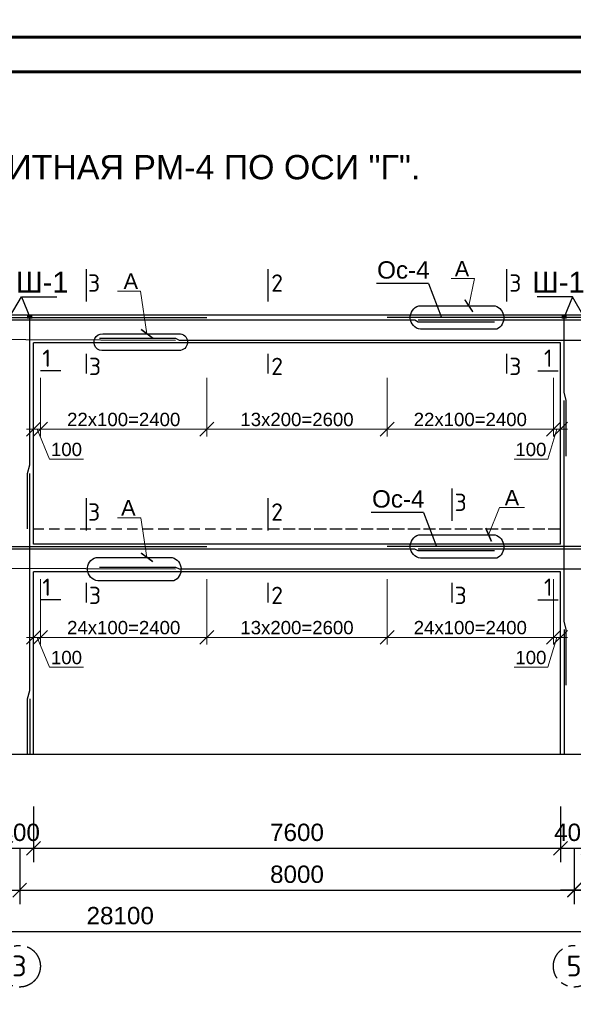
# Model space of a CAD drawing. Header units: millimetres. Extents: x 2063114 to 14983986, y -126020516 to 213791.
# Tile 534 of 656: x 2340257 to 2348243, y -439632 to -425441. Entities that reach past the tile are written whole.
import ezdxf

# ---------------------------------------------------------------- set-up
doc = ezdxf.new("R2010")
doc.units = ezdxf.units.MM
for name, pattern in [('ACAD_ISO10W100', [18, 12, -3, 0, -3]), ('осевая', [50.8, 31.75, -6.35, 6.35, -6.35]), ('штриховая', [0.75, 0.5, -0.25])]:
    doc.linetypes.add(name, pattern=pattern)
doc.layers.get('Defpoints').update_dxf_attribs({"color": 6, "lineweight": 35})
doc.layers.add('.', color=7, linetype='Continuous', lineweight=15)
doc.layers.add('РАЗМЕР АР', color=150, linetype='Continuous', lineweight=20)
doc.layers.add('_print', color=6, linetype='Continuous', lineweight=60, plot=False)
doc.layers.add('пунктир', color=1, linetype='ACAD_ISO10W100')
doc.styles.add('ISOCPEUR', font='isocpeui.ttf', dxfattribs={"height": 300})
doc.styles.add('seviyorum', font='times.ttf')
doc.styles.get("Standard").update_dxf_attribs({"font": 'arial.ttf'})
doc.styles.add('СПДС', font='isocpeur.ttf')
doc.dimstyles.new('1-100', dxfattribs={"dimtxt": 300, "dimasz": 250, "dimexe": 130, "dimexo": 130, "dimgap": 50, "dimtad": 1, "dimdec": 0, "dimtxsty": 'seviyorum', "dimblk": 'OBLIQUE', "dimcen": 250, "dimdle": 125, "dimclrd": 256, "dimclre": 256, "dimclrt": 256, "dimadec": 0, "dimazin": 0, "dimtfac": 1, "dimtdec": 0, "dimtmove": 1, "dimatfit": 3, "dimldrblk": 'OBLIQUE', "dimfxl": 200, "dimlwd": -1, "dimlwe": -1, "dimarcsym": 0})
doc.dimstyles.new('1-50 gbgggn', dxfattribs={"dimscale": 0, "dimtxt": 250, "dimasz": 150, "dimexe": 25, "dimexo": 200, "dimgap": 100, "dimtad": 1, "dimdec": 0, "dimlfac": 0.5, "dimtxsty": 'ISOCPEUR', "dimblk": 'ARCHTICK', "dimcen": 100, "dimdle": 100, "dimclrd": 167, "dimclre": 167, "dimadec": 0, "dimazin": 0, "dimtfac": 1, "dimtdec": 0, "dimtmove": 1, "dimatfit": 3, "dimfxl": 1.25, "dimlwd": 5, "dimlwe": 5, "dimarcsym": 0})
doc.dimstyles.new('STANDARD$0', dxfattribs={"dimtxt": 250, "dimasz": 200, "dimexe": 200, "dimexo": 300, "dimgap": 100, "dimtad": 1, "dimdec": 0, "dimzin": 1, "dimdsep": 46, "dimtxsty": 'Standard', "dimblk1": 'OBLIQUE', "dimblk2": 'OBLIQUE', "dimsah": 1, "dimcen": 2.5, "dimdle": 200, "dimadec": 0, "dimazin": 0, "dimtfac": 1, "dimtdec": 0, "dimtmove": 0, "dimatfit": 3, "dimldrblk": 'OBLIQUE', "dimfxl": 600, "dimfxlon": 1, "dimtolj": 1, "dimtzin": 1, "dimarcsym": 0})

# ---------------------------------------------------------------- blocks, each defined once
blk = doc.blocks.new('*U1593')
at = {"color": 0, "ltscale": 25}
blk.add_lwpolyline([(-59400, 42000), (0, 42000), (0, 0), (-59400, 0)], close=True, dxfattribs=at)
blk = doc.blocks.new('*U1592')
at = {"color": 0, "ltscale": 25}
blk.add_lwpolyline([(-59400, 42000), (0, 42000), (0, 0), (-59400, 0)], close=True, dxfattribs=at)
at = {"color": 0, "lineweight": 60, "ltscale": 25}
blk.add_lwpolyline([(-57400, 41500), (-500, 41500), (-500, 500), (-57400, 500)], close=True, dxfattribs=at)
blk = doc.blocks.new('_Oblique')
at = {"color": 0, "linetype": 'ByBlock', "lineweight": -2}
blk.add_line((-0.5, -0.5), (0.5, 0.5), dxfattribs=at)
blk = doc.blocks.new('*D1936')
at = {"layer": 'Defpoints', "color": 0, "lineweight": 30, "ltscale": 150, "transparency": 16777216}
for p in [(2348057, -436380), (2348457, -436380), (2348457, -437383)]:
    blk.add_point(p, dxfattribs=at)
at = {"layer": 'РАЗМЕР АР', "color": 0, "lineweight": -2, "ltscale": 150, "transparency": 16777216}
for p, q in [((2348057, -436783), (2348057, -437583)), ((2348457, -436783), (2348457, -437583)), ((2347857, -437383), (2348657, -437383))]:
    blk.add_line(p, q, dxfattribs=at)
at = {"layer": 'РАЗМЕР АР', "color": 0, "lineweight": -2, "ltscale": 150, "transparency": 16777216, "xscale": 200, "yscale": 200, "zscale": 200, "rotation": 180}
blk.add_blockref('_Oblique', (2348057, -437383), dxfattribs=at)
at = {"layer": 'РАЗМЕР АР', "color": 0, "lineweight": -2, "ltscale": 150, "transparency": 16777216, "xscale": 200, "yscale": 200, "zscale": 200}
blk.add_blockref('_Oblique', (2348457, -437383), dxfattribs=at)
at = {"layer": 'РАЗМЕР АР', "color": 0, "ltscale": 150, "transparency": 16777216, "insert": (2348257, -437155), "char_height": 250, "attachment_point": 5}
blk.add_mtext('\\A1;400', dxfattribs=at)
blk = doc.blocks.new('*D1908')
at = {"layer": 'Defpoints', "color": 0, "lineweight": 30, "ltscale": 150, "transparency": 16777216}
for p in [(2340057, -436380), (2340457, -436380), (2340457, -437383)]:
    blk.add_point(p, dxfattribs=at)
at = {"layer": 'РАЗМЕР АР', "color": 0, "lineweight": -2, "ltscale": 150, "transparency": 16777216}
for p, q in [((2340057, -436783), (2340057, -437583)), ((2340457, -436783), (2340457, -437583)), ((2339857, -437383), (2340657, -437383))]:
    blk.add_line(p, q, dxfattribs=at)
at = {"layer": 'РАЗМЕР АР', "color": 0, "lineweight": -2, "ltscale": 150, "transparency": 16777216, "xscale": 200, "yscale": 200, "zscale": 200, "rotation": 180}
blk.add_blockref('_Oblique', (2340057, -437383), dxfattribs=at)
at = {"layer": 'РАЗМЕР АР', "color": 0, "lineweight": -2, "ltscale": 150, "transparency": 16777216, "xscale": 200, "yscale": 200, "zscale": 200}
blk.add_blockref('_Oblique', (2340457, -437383), dxfattribs=at)
at = {"layer": 'РАЗМЕР АР', "color": 0, "ltscale": 150, "transparency": 16777216, "insert": (2340257, -437155), "char_height": 250, "attachment_point": 5}
blk.add_mtext('\\A1;400', dxfattribs=at)
blk = doc.blocks.new('*D1909')
at = {"layer": 'Defpoints', "color": 0, "lineweight": 30, "ltscale": 150, "transparency": 16777216}
for p in [(2340457, -436380), (2348057, -436380), (2348057, -437383)]:
    blk.add_point(p, dxfattribs=at)
at = {"layer": 'РАЗМЕР АР', "color": 0, "lineweight": -2, "ltscale": 150, "transparency": 16777216}
for p, q in [((2340457, -436783), (2340457, -437583)), ((2348057, -436783), (2348057, -437583)), ((2340257, -437383), (2348257, -437383))]:
    blk.add_line(p, q, dxfattribs=at)
at = {"layer": 'РАЗМЕР АР', "color": 0, "lineweight": -2, "ltscale": 150, "transparency": 16777216, "xscale": 200, "yscale": 200, "zscale": 200, "rotation": 180}
blk.add_blockref('_Oblique', (2340457, -437383), dxfattribs=at)
at = {"layer": 'РАЗМЕР АР', "color": 0, "lineweight": -2, "ltscale": 150, "transparency": 16777216, "xscale": 200, "yscale": 200, "zscale": 200}
blk.add_blockref('_Oblique', (2348057, -437383), dxfattribs=at)
at = {"layer": 'РАЗМЕР АР', "color": 0, "ltscale": 150, "transparency": 16777216, "insert": (2344257, -437155), "char_height": 250, "attachment_point": 5}
blk.add_mtext('\\A1;7600', dxfattribs=at)
blk = doc.blocks.new('*D2026')
at = {"layer": 'Defpoints', "color": 0, "lineweight": 30, "ltscale": 150, "transparency": 16777216}
for p in [(2340257, -436031), (2348257, -436031), (2348257, -437987)]:
    blk.add_point(p, dxfattribs=at)
at = {"layer": 'РАЗМЕР АР', "color": 0, "lineweight": -2, "ltscale": 150, "transparency": 16777216}
for p, q in [((2340257, -437387), (2340257, -438187)), ((2348257, -437387), (2348257, -438187)), ((2340057, -437987), (2348457, -437987))]:
    blk.add_line(p, q, dxfattribs=at)
at = {"layer": 'РАЗМЕР АР', "color": 0, "lineweight": -2, "ltscale": 150, "transparency": 16777216, "xscale": 200, "yscale": 200, "zscale": 200, "rotation": 180}
blk.add_blockref('_Oblique', (2340257, -437987), dxfattribs=at)
at = {"layer": 'РАЗМЕР АР', "color": 0, "lineweight": -2, "ltscale": 150, "transparency": 16777216, "xscale": 200, "yscale": 200, "zscale": 200}
blk.add_blockref('_Oblique', (2348257, -437987), dxfattribs=at)
at = {"layer": 'РАЗМЕР АР', "color": 0, "ltscale": 150, "transparency": 16777216, "insert": (2344257, -437759), "char_height": 250, "attachment_point": 5}
blk.add_mtext('\\A1;8000', dxfattribs=at)
blk = doc.blocks.new('*D1911')
at = {"layer": 'Defpoints', "color": 0, "lineweight": 30, "ltscale": 150, "transparency": 16777216}
for p in [(2333957, -437291), (2340257, -437291), (2340257, -437987)]:
    blk.add_point(p, dxfattribs=at)
at = {"layer": 'РАЗМЕР АР', "color": 0, "lineweight": -2, "ltscale": 150, "transparency": 16777216}
for p, q in [((2333957, -437591), (2333957, -438187)), ((2340257, -437591), (2340257, -438187)), ((2333757, -437987), (2340457, -437987))]:
    blk.add_line(p, q, dxfattribs=at)
at = {"layer": 'РАЗМЕР АР', "color": 0, "lineweight": -2, "ltscale": 150, "transparency": 16777216, "xscale": 200, "yscale": 200, "zscale": 200, "rotation": 180}
blk.add_blockref('_Oblique', (2333957, -437987), dxfattribs=at)
at = {"layer": 'РАЗМЕР АР', "color": 0, "lineweight": -2, "ltscale": 150, "transparency": 16777216, "xscale": 200, "yscale": 200, "zscale": 200}
blk.add_blockref('_Oblique', (2340257, -437987), dxfattribs=at)
at = {"layer": 'РАЗМЕР АР', "color": 0, "ltscale": 150, "transparency": 16777216, "insert": (2337107, -437759), "char_height": 250, "attachment_point": 5}
blk.add_mtext('\\A1;6300', dxfattribs=at)
blk = doc.blocks.new('*D1912')
at = {"layer": 'Defpoints', "color": 0, "lineweight": 30, "ltscale": 150, "transparency": 16777216}
for p in [(2348257, -437291), (2355757, -437291), (2355757, -437983)]:
    blk.add_point(p, dxfattribs=at)
at = {"layer": 'РАЗМЕР АР', "color": 0, "lineweight": -2, "ltscale": 150, "transparency": 16777216}
for p, q in [((2348257, -437591), (2348257, -438183)), ((2355757, -437591), (2355757, -438183)), ((2348057, -437983), (2355957, -437983))]:
    blk.add_line(p, q, dxfattribs=at)
at = {"layer": 'РАЗМЕР АР', "color": 0, "lineweight": -2, "ltscale": 150, "transparency": 16777216, "xscale": 200, "yscale": 200, "zscale": 200, "rotation": 180}
blk.add_blockref('_Oblique', (2348257, -437983), dxfattribs=at)
at = {"layer": 'РАЗМЕР АР', "color": 0, "lineweight": -2, "ltscale": 150, "transparency": 16777216, "xscale": 200, "yscale": 200, "zscale": 200}
blk.add_blockref('_Oblique', (2355757, -437983), dxfattribs=at)
at = {"layer": 'РАЗМЕР АР', "color": 0, "ltscale": 150, "transparency": 16777216, "insert": (2352007, -437755), "char_height": 250, "attachment_point": 5}
blk.add_mtext('\\A1;7500', dxfattribs=at)
blk = doc.blocks.new('*D1913')
at = {"layer": 'Defpoints', "color": 0, "lineweight": 30, "ltscale": 150, "transparency": 16777216}
for p in [(2327657, -437383), (2355757, -437383), (2355757, -438583)]:
    blk.add_point(p, dxfattribs=at)
at = {"layer": 'РАЗМЕР АР', "color": 0, "lineweight": -2, "ltscale": 150, "transparency": 16777216}
for p, q in [((2327657, -437983), (2327657, -438783)), ((2355757, -437983), (2355757, -438783)), ((2327457, -438583), (2355957, -438583))]:
    blk.add_line(p, q, dxfattribs=at)
at = {"layer": 'РАЗМЕР АР', "color": 0, "lineweight": -2, "ltscale": 150, "transparency": 16777216, "xscale": 200, "yscale": 200, "zscale": 200, "rotation": 180}
blk.add_blockref('_Oblique', (2327657, -438583), dxfattribs=at)
at = {"layer": 'РАЗМЕР АР', "color": 0, "lineweight": -2, "ltscale": 150, "transparency": 16777216, "xscale": 200, "yscale": 200, "zscale": 200}
blk.add_blockref('_Oblique', (2355757, -438583), dxfattribs=at)
at = {"layer": 'РАЗМЕР АР', "color": 0, "ltscale": 150, "transparency": 16777216, "insert": (2341707, -438355), "char_height": 250, "attachment_point": 5}
blk.add_mtext('\\A1;28100', dxfattribs=at)
blk = doc.blocks.new('_ArchTick')
at = {"color": 0, "linetype": 'ByBlock', "const_width": 0.15}
blk.add_lwpolyline([(-0.5, -0.5), (0.5, 0.5)], dxfattribs=at)
blk = doc.blocks.new('*D1897')
at = {"layer": 'Defpoints', "color": 0, "lineweight": 30, "ltscale": 100, "transparency": 16777216}
for p in [(2340557, -433401), (2342957, -433401), (2340557, -434343)]:
    blk.add_point(p, dxfattribs=at)
at = {"layer": 'РАЗМЕР АР', "ltscale": 100, "transparency": 16777216}
for p, q in [((2340557, -433505), (2340557, -434447)), ((2342957, -433505), (2342957, -434447)), ((2343057, -434343), (2340457, -434343))]:
    blk.add_line(p, q, dxfattribs=at)
at = {"layer": 'РАЗМЕР АР', "ltscale": 100, "transparency": 16777216, "xscale": 200, "yscale": 200, "zscale": 200, "rotation": 180}
blk.add_blockref('_Oblique', (2340557, -434343), dxfattribs=at)
at = {"layer": 'РАЗМЕР АР', "ltscale": 100, "transparency": 16777216, "xscale": 200, "yscale": 200, "zscale": 200}
blk.add_blockref('_Oblique', (2342957, -434343), dxfattribs=at)
at = {"layer": 'РАЗМЕР АР', "ltscale": 100, "transparency": 16777216, "insert": (2341757, -434204), "char_height": 192, "attachment_point": 5}
blk.add_mtext('24x100=2400', dxfattribs=at)
blk = doc.blocks.new('*D1898')
at = {"layer": 'Defpoints', "color": 0, "lineweight": 30, "ltscale": 100, "transparency": 16777216}
for p in [(2340557, -433401), (2340457, -433891), (2340457, -434343)]:
    blk.add_point(p, dxfattribs=at)
at = {"layer": 'РАЗМЕР АР', "ltscale": 100, "transparency": 16777216}
for p, q in [((2340557, -433505), (2340557, -434447)), ((2340457, -433995), (2340457, -434447)), ((2340657, -434343), (2340357, -434343)), ((2340507, -434343), (2340689, -434773)), ((2340689, -434773), (2341175, -434773))]:
    blk.add_line(p, q, dxfattribs=at)
at = {"layer": 'РАЗМЕР АР', "ltscale": 100, "transparency": 16777216, "xscale": 200, "yscale": 200, "zscale": 200, "rotation": 180}
blk.add_blockref('_Oblique', (2340457, -434343), dxfattribs=at)
at = {"layer": 'РАЗМЕР АР', "ltscale": 100, "transparency": 16777216, "xscale": 200, "yscale": 200, "zscale": 200}
blk.add_blockref('_Oblique', (2340557, -434343), dxfattribs=at)
at = {"layer": 'РАЗМЕР АР', "ltscale": 100, "transparency": 16777216, "insert": (2340932, -434635), "char_height": 192, "attachment_point": 5}
blk.add_mtext('100', dxfattribs=at)
blk = doc.blocks.new('*D1899')
at = {"layer": 'Defpoints', "color": 0, "lineweight": 30, "ltscale": 100, "transparency": 16777216}
for p in [(2345557, -433401), (2347957, -433401), (2347957, -434343)]:
    blk.add_point(p, dxfattribs=at)
at = {"layer": 'РАЗМЕР АР', "ltscale": 100, "transparency": 16777216}
for p, q in [((2345557, -433505), (2345557, -434447)), ((2347957, -433505), (2347957, -434447)), ((2345457, -434343), (2348057, -434343))]:
    blk.add_line(p, q, dxfattribs=at)
at = {"layer": 'РАЗМЕР АР', "ltscale": 100, "transparency": 16777216, "xscale": 200, "yscale": 200, "zscale": 200, "rotation": 180}
blk.add_blockref('_Oblique', (2345557, -434343), dxfattribs=at)
at = {"layer": 'РАЗМЕР АР', "ltscale": 100, "transparency": 16777216, "xscale": 200, "yscale": 200, "zscale": 200}
blk.add_blockref('_Oblique', (2347957, -434343), dxfattribs=at)
at = {"layer": 'РАЗМЕР АР', "ltscale": 100, "transparency": 16777216, "insert": (2346757, -434204), "char_height": 192, "attachment_point": 5}
blk.add_mtext('24x100=2400', dxfattribs=at)
blk = doc.blocks.new('*D1900')
at = {"layer": 'Defpoints', "color": 0, "lineweight": 30, "ltscale": 100, "transparency": 16777216}
for p in [(2347957, -433401), (2348057, -433891), (2348057, -434343)]:
    blk.add_point(p, dxfattribs=at)
at = {"layer": 'РАЗМЕР АР', "ltscale": 100, "transparency": 16777216}
for p, q in [((2347957, -433505), (2347957, -434447)), ((2348057, -433995), (2348057, -434447)), ((2347857, -434343), (2348157, -434343)), ((2348007, -434343), (2347874, -434773)), ((2347874, -434773), (2347388, -434773))]:
    blk.add_line(p, q, dxfattribs=at)
at = {"layer": 'РАЗМЕР АР', "ltscale": 100, "transparency": 16777216, "xscale": 200, "yscale": 200, "zscale": 200, "rotation": 180}
blk.add_blockref('_Oblique', (2347957, -434343), dxfattribs=at)
at = {"layer": 'РАЗМЕР АР', "ltscale": 100, "transparency": 16777216, "xscale": 200, "yscale": 200, "zscale": 200}
blk.add_blockref('_Oblique', (2348057, -434343), dxfattribs=at)
at = {"layer": 'РАЗМЕР АР', "ltscale": 100, "transparency": 16777216, "insert": (2347631, -434635), "char_height": 192, "attachment_point": 5}
blk.add_mtext('100', dxfattribs=at)
blk = doc.blocks.new('*D1901')
at = {"layer": 'Defpoints', "color": 0, "lineweight": 30, "ltscale": 100, "transparency": 16777216}
for p in [(2342957, -433401), (2345557, -433401), (2342957, -434343)]:
    blk.add_point(p, dxfattribs=at)
at = {"layer": 'РАЗМЕР АР', "ltscale": 100, "transparency": 16777216}
for p, q in [((2342957, -433505), (2342957, -434447)), ((2345557, -433505), (2345557, -434447)), ((2345657, -434343), (2342857, -434343))]:
    blk.add_line(p, q, dxfattribs=at)
at = {"layer": 'РАЗМЕР АР', "ltscale": 100, "transparency": 16777216, "xscale": 200, "yscale": 200, "zscale": 200, "rotation": 180}
blk.add_blockref('_Oblique', (2342957, -434343), dxfattribs=at)
at = {"layer": 'РАЗМЕР АР', "ltscale": 100, "transparency": 16777216, "xscale": 200, "yscale": 200, "zscale": 200}
blk.add_blockref('_Oblique', (2345557, -434343), dxfattribs=at)
at = {"layer": 'РАЗМЕР АР', "ltscale": 100, "transparency": 16777216, "insert": (2344257, -434204), "char_height": 192, "attachment_point": 5}
blk.add_mtext('13x200=2600', dxfattribs=at)
blk = doc.blocks.new('*D1902')
at = {"layer": 'Defpoints', "color": 0, "lineweight": 30, "ltscale": 100, "transparency": 16777216}
for p in [(2340557, -430501), (2342957, -430501), (2340557, -431343)]:
    blk.add_point(p, dxfattribs=at)
at = {"layer": 'РАЗМЕР АР', "ltscale": 100, "transparency": 16777216}
for p, q in [((2340557, -430605), (2340557, -431447)), ((2342957, -430605), (2342957, -431447)), ((2343057, -431343), (2340457, -431343))]:
    blk.add_line(p, q, dxfattribs=at)
at = {"layer": 'РАЗМЕР АР', "ltscale": 100, "transparency": 16777216, "xscale": 200, "yscale": 200, "zscale": 200, "rotation": 180}
blk.add_blockref('_Oblique', (2340557, -431343), dxfattribs=at)
at = {"layer": 'РАЗМЕР АР', "ltscale": 100, "transparency": 16777216, "xscale": 200, "yscale": 200, "zscale": 200}
blk.add_blockref('_Oblique', (2342957, -431343), dxfattribs=at)
at = {"layer": 'РАЗМЕР АР', "ltscale": 100, "transparency": 16777216, "insert": (2341757, -431204), "char_height": 192, "attachment_point": 5}
blk.add_mtext('22x100=2400', dxfattribs=at)
blk = doc.blocks.new('*D1903')
at = {"layer": 'Defpoints', "color": 0, "lineweight": 30, "ltscale": 100, "transparency": 16777216}
for p in [(2345557, -430501), (2347957, -430501), (2347957, -431343)]:
    blk.add_point(p, dxfattribs=at)
at = {"layer": 'РАЗМЕР АР', "ltscale": 100, "transparency": 16777216}
for p, q in [((2345557, -430605), (2345557, -431447)), ((2347957, -430605), (2347957, -431447)), ((2345457, -431343), (2348057, -431343))]:
    blk.add_line(p, q, dxfattribs=at)
at = {"layer": 'РАЗМЕР АР', "ltscale": 100, "transparency": 16777216, "xscale": 200, "yscale": 200, "zscale": 200, "rotation": 180}
blk.add_blockref('_Oblique', (2345557, -431343), dxfattribs=at)
at = {"layer": 'РАЗМЕР АР', "ltscale": 100, "transparency": 16777216, "xscale": 200, "yscale": 200, "zscale": 200}
blk.add_blockref('_Oblique', (2347957, -431343), dxfattribs=at)
at = {"layer": 'РАЗМЕР АР', "ltscale": 100, "transparency": 16777216, "insert": (2346757, -431204), "char_height": 192, "attachment_point": 5}
blk.add_mtext('22x100=2400', dxfattribs=at)
blk = doc.blocks.new('*D1904')
at = {"layer": 'Defpoints', "color": 0, "lineweight": 30, "ltscale": 100, "transparency": 16777216}
for p in [(2342957, -430501), (2345557, -430501), (2342957, -431343)]:
    blk.add_point(p, dxfattribs=at)
at = {"layer": 'РАЗМЕР АР', "ltscale": 100, "transparency": 16777216}
for p, q in [((2342957, -430605), (2342957, -431447)), ((2345557, -430605), (2345557, -431447)), ((2345657, -431343), (2342857, -431343))]:
    blk.add_line(p, q, dxfattribs=at)
at = {"layer": 'РАЗМЕР АР', "ltscale": 100, "transparency": 16777216, "xscale": 200, "yscale": 200, "zscale": 200, "rotation": 180}
blk.add_blockref('_Oblique', (2342957, -431343), dxfattribs=at)
at = {"layer": 'РАЗМЕР АР', "ltscale": 100, "transparency": 16777216, "xscale": 200, "yscale": 200, "zscale": 200}
blk.add_blockref('_Oblique', (2345557, -431343), dxfattribs=at)
at = {"layer": 'РАЗМЕР АР', "ltscale": 100, "transparency": 16777216, "insert": (2344257, -431204), "char_height": 192, "attachment_point": 5}
blk.add_mtext('13x200=2600', dxfattribs=at)
blk = doc.blocks.new('*D1905')
at = {"layer": 'Defpoints', "color": 0, "lineweight": 30, "ltscale": 100, "transparency": 16777216}
for p in [(2340557, -430501), (2340457, -430991), (2340457, -431343)]:
    blk.add_point(p, dxfattribs=at)
at = {"layer": 'РАЗМЕР АР', "ltscale": 100, "transparency": 16777216}
for p, q in [((2340557, -430605), (2340557, -431447)), ((2340457, -431095), (2340457, -431447)), ((2340657, -431343), (2340357, -431343)), ((2340507, -431343), (2340689, -431774)), ((2340689, -431774), (2341175, -431774))]:
    blk.add_line(p, q, dxfattribs=at)
at = {"layer": 'РАЗМЕР АР', "ltscale": 100, "transparency": 16777216, "xscale": 200, "yscale": 200, "zscale": 200, "rotation": 180}
blk.add_blockref('_Oblique', (2340457, -431343), dxfattribs=at)
at = {"layer": 'РАЗМЕР АР', "ltscale": 100, "transparency": 16777216, "xscale": 200, "yscale": 200, "zscale": 200}
blk.add_blockref('_Oblique', (2340557, -431343), dxfattribs=at)
at = {"layer": 'РАЗМЕР АР', "ltscale": 100, "transparency": 16777216, "insert": (2340932, -431636), "char_height": 192, "attachment_point": 5}
blk.add_mtext('100', dxfattribs=at)
blk = doc.blocks.new('*D1906')
at = {"layer": 'Defpoints', "color": 0, "lineweight": 30, "ltscale": 100, "transparency": 16777216}
for p in [(2347957, -430501), (2348057, -430991), (2348057, -431343)]:
    blk.add_point(p, dxfattribs=at)
at = {"layer": 'РАЗМЕР АР', "ltscale": 100, "transparency": 16777216}
for p, q in [((2347957, -430605), (2347957, -431447)), ((2348057, -431095), (2348057, -431447)), ((2347857, -431343), (2348157, -431343)), ((2348007, -431343), (2347874, -431774)), ((2347874, -431774), (2347388, -431774))]:
    blk.add_line(p, q, dxfattribs=at)
at = {"layer": 'РАЗМЕР АР', "ltscale": 100, "transparency": 16777216, "xscale": 200, "yscale": 200, "zscale": 200, "rotation": 180}
blk.add_blockref('_Oblique', (2347957, -431343), dxfattribs=at)
at = {"layer": 'РАЗМЕР АР', "ltscale": 100, "transparency": 16777216, "xscale": 200, "yscale": 200, "zscale": 200}
blk.add_blockref('_Oblique', (2348057, -431343), dxfattribs=at)
at = {"layer": 'РАЗМЕР АР', "ltscale": 100, "transparency": 16777216, "insert": (2347631, -431636), "char_height": 192, "attachment_point": 5}
blk.add_mtext('100', dxfattribs=at)

msp = doc.modelspace()

# ---------------------------------------------------------------- linework, layer by layer
at = {"lineweight": 30, "ltscale": 100}
for p, q in [((2341213.7016, -429036.36356), (2341213.7016, -429503.40272)), ((2343837.70447, -429036.36356), (2343837.70447, -429503.40272)), ((2347276.8464, -429036.36356), (2347276.8464, -429503.40272)), ((2340456.57029, -429700.70165), (2340056.57029, -429700.70165)), ((2355956.57029, -429700.70165), (2340456.57029, -429700.70165)), ((2348056.57029, -430100.70165), (2340456.57029, -430100.70165)), ((2340456.57029, -433000.70165), (2340456.57029, -430100.70165)), ((2348056.57029, -433000.70165), (2348056.57029, -430100.70165)), ((2341213.7016, -430254.98341), (2341213.7016, -430541.93214)), ((2343837.70447, -430254.98341), (2343837.70447, -430541.93214)), ((2347276.8464, -430254.98341), (2347276.8464, -430541.93214)), ((2340851.6295, -430501.03946), (2340558.00766, -430501.03946)), ((2347731.20488, -430501.03946), (2348024.82671, -430501.03946)), ((2346488.12373, -432196.93319), (2346488.12373, -432663.97235)), ((2341213.7016, -432336.36356), (2341213.7016, -432803.40272)), ((2343837.70447, -432336.36356), (2343837.70447, -432803.40272)), ((2348056.57029, -433000.70165), (2340456.57029, -433000.70165)), ((2348056.57029, -433400.70165), (2340456.57029, -433400.70165)), ((2340456.57029, -436030.70165), (2340456.57029, -433400.70165)), ((2348056.57029, -436030.70165), (2348056.57029, -433400.70165)), ((2341213.7016, -433554.98341), (2341213.7016, -433841.93214)), ((2343837.70447, -433554.98341), (2343837.70447, -433841.93214)), ((2346488.12373, -433554.98341), (2346488.12373, -433841.93214)), ((2340851.6295, -433801.03946), (2340558.00766, -433801.03946)), ((2347731.20488, -433801.03946), (2348024.82671, -433801.03946)), ((2357446.57029, -436030.70165), (2327248.954, -436030.70165))]:
    msp.add_line(p, q, dxfattribs=at)
for p, q in [((2346154.15134, -429244.64342), (2345401.75339, -429244.64342)), ((2346154.15134, -429244.64342), (2346343.56503, -429735.39319)), ((2346080.75081, -432544.64342), (2345328.35286, -432544.64342)), ((2346080.75081, -432544.64342), (2346270.1645, -433035.39319))]:
    msp.add_line(p, q)
at = {"color": 1, "lineweight": 30}
for p, q in [((2338406.57029, -429735.39319), (2342956.57029, -429735.39319)), ((2350706.57029, -429735.39319), (2345556.57029, -429735.39319)), ((2338406.57029, -433035.39319), (2342956.57029, -433035.39319)), ((2350706.57029, -433035.39319), (2345556.57029, -433035.39319))]:
    msp.add_line(p, q, dxfattribs=at)
at = {"color": 5, "lineweight": 30}
for p, q in [((2348111.57029, -434230.70165), (2348111.57029, -436030.70165)), ((2340401.57029, -435230.70165), (2340401.57029, -436030.70165))]:
    msp.add_line(p, q, dxfattribs=at)
at = {"ltscale": 100}
for points in [[(2340111.57029, -429730.70165), (2340283.63365, -429434.99477), (2340401.57029, -429730.70165)], [(2340283.63365, -429434.99477), (2340792.40846, -429434.99477)], [(2348229.50694, -429434.99477), (2347720.73212, -429434.99477)], [(2348401.57029, -429730.70165), (2348229.50694, -429434.99477), (2348111.57029, -429730.70165)]]:
    msp.add_lwpolyline(points, dxfattribs=at)
at = {"lineweight": 30}
for points in [[(2347137.44206, -429903.19733), (2346039.52521, -429903.19733, -0.8061503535), (2346015.84837, -429563.96428), (2347113.76522, -429563.96428, -0.6771535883)], [(2342575.48221, -430206.96917), (2341477.56536, -430206.96917, -1.1403328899), (2341453.88851, -429967.73611), (2342551.80536, -429967.73611, -0.9578616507)], [(2347137.44206, -433203.19733), (2346039.52521, -433203.19733, -0.8061503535), (2346015.84837, -432863.96428), (2347113.76522, -432863.96428, -0.6771535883)], [(2342480.81527, -433529.57559), (2341382.89842, -433529.57559, -0.8061503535), (2341359.22157, -433190.34254), (2342457.13842, -433190.34254, -0.6771535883)]]:
    msp.add_lwpolyline(points, format="xyb", close=True, dxfattribs=at)
at = {"color": 24, "lineweight": 30}
for points in [[(2347106.57029, -429798.46695), (2346006.57029, -429798.46695), (2345955.29542, -429771.06324), (2338175.57029, -429771.06324)], [(2355916.57029, -429771.06324), (2346006.57029, -429771.06324)], [(2334870.94772, -430002.93635), (2335970.94772, -430002.93635), (2336022.22259, -430030.34006), (2342506.57029, -430057.74377)], [(2341406.57029, -430030.34006), (2342506.57029, -430030.34006), (2342557.84516, -430057.74377), (2350506.57029, -430057.74377)], [(2347106.57029, -433098.46695), (2346006.57029, -433098.46695), (2345955.29542, -433071.06324), (2338175.57029, -433071.06324)], [(2355916.57029, -433071.06324), (2346006.57029, -433071.06324)], [(2334870.94772, -433302.93635), (2335970.94772, -433302.93635), (2336022.22259, -433330.34006), (2342506.57029, -433357.74377)], [(2341406.57029, -433330.34006), (2342506.57029, -433330.34006), (2342557.84516, -433357.74377), (2350506.57029, -433357.74377)]]:
    msp.add_lwpolyline(points, dxfattribs=at)
at = {"color": 1, "lineweight": 60, "ltscale": 100}
for points in [[(2340366.57029, -429730.70165), (2340436.57029, -429730.70165)], [(2348076.57029, -429730.70165), (2348146.57029, -429730.70165)]]:
    msp.add_lwpolyline(points, dxfattribs=at)
at = {"color": 96, "lineweight": 30, "ltscale": 100}
for points in [[(2340371.57029, -432780.70165), (2340371.57029, -431980.70165), (2340401.57029, -431857.78168), (2340401.57029, -429730.70165)], [(2348141.57029, -431730.70165), (2348141.57029, -430930.70165), (2348111.57029, -430807.78168), (2348111.57029, -429730.70165)], [(2348141.57029, -435030.70165), (2348141.57029, -434230.70165), (2348111.57029, -434107.78168), (2348111.57029, -430930.70165)], [(2340371.57029, -436030.70165), (2340371.57029, -435230.70165), (2340401.57029, -435107.78168), (2340401.57029, -431980.70165)]]:
    msp.add_lwpolyline(points, dxfattribs=at)
at = {"linetype": 'штриховая', "ltscale": 300}
for points in [[(2340456.57029, -432780.70165), (2348056.57029, -432780.70165)], [(2343856.57029, -432780.70165), (2348056.57029, -432780.70165)]]:
    msp.add_lwpolyline(points, dxfattribs=at)
at = {"layer": '_print', "ltscale": 100}
for points in [[(2379792.08613, -425691.31434), (2320392.08613, -425691.31434), (2320392.08613, -383691.31434), (2379792.08613, -383691.31434)], [(2379792.08613, -467691.31434), (2320392.08613, -467691.31434), (2320392.08613, -425691.31434), (2379792.08613, -425691.31434)]]:
    msp.add_lwpolyline(points, close=True, dxfattribs=at)
at = {"layer": 'пунктир', "linetype": 'осевая', "ltscale": 15}
for centre in [(2340254.96688, -439082.85189), (2348254.96688, -439082.85189)]:
    msp.add_circle(centre, 300, dxfattribs=at)

# ---------------------------------------------------------------- block references
for name, p in [('*U1593', (2379792.08613, -425691.31434)), ('*U1592', (2379792.08613, -467691.31434))]:
    msp.add_blockref(name, p)

# ---------------------------------------------------------------- texts
at = {"layer": '.', "ltscale": 100, "char_height": 250, "width": 702.5, "attachment_point": 4}
for insert in [(2345412.68495, -429049.53287), (2345339.28442, -432349.53287)]:
    msp.add_mtext('Ос-4', dxfattribs=dict(at, insert=insert))
for s, height, p in [('А', 224, (2346532.58617, -429142.10174)), ('Ш-1', 300, (2340203.68534, -429374.58066)), ('А', 224, (2341755.63091, -429322.02428)), ('Ш-1', 300, (2347649.45525, -429374.58066)), ('А', 224, (2347253.16131, -432442.10174)), ('А', 224, (2341719.74116, -432588.02578))]:
    msp.add_text(s, height=height).set_placement(p)
at = {"color": 0, "insert": (2336208.6838, -427391.29131), "char_height": 350, "width": 10255.2860103, "attachment_point": 1}
msp.add_mtext('\\pi506.85515;РАМА МОНОЛИТНАЯ РМ-4 ПО ОСИ "Г".', dxfattribs=at)
at = {"char_height": 250, "width": 114.3068182}
for s, insert, attachment_point in [('{\\fISOCPEUR|b0|i0|c0|p34;3}', (2341417.80995, -429111.76041), 3), ('{\\fISOCPEUR|b0|i0|c0|p34;2}', (2344055.31679, -429111.76041), 3), ('{\\fISOCPEUR|b0|i0|c0|p34;3}', (2347494.45872, -429111.76041), 3), ('{\\fISOCPEUR|b0|i0|c204|p34;1}', (2340709.26597, -430195.44268), 3), ('{\\fISOCPEUR|b0|i0|c204|p34;1}', (2347818.86702, -430195.44268), 1), ('{\\fISOCPEUR|b0|i0|c0|p34;3}', (2341431.31392, -430313.23627), 3), ('{\\fISOCPEUR|b0|i0|c0|p34;2}', (2344055.31679, -430313.23627), 3), ('{\\fISOCPEUR|b0|i0|c0|p34;3}', (2347494.45872, -430313.23627), 3), ('{\\fISOCPEUR|b0|i0|c0|p34;3}', (2346705.73605, -432272.33004), 3), ('{\\fISOCPEUR|b0|i0|c0|p34;3}', (2341417.80995, -432411.76041), 3), ('{\\fISOCPEUR|b0|i0|c0|p34;2}', (2344055.31679, -432411.76041), 3), ('{\\fISOCPEUR|b0|i0|c204|p34;1}', (2340709.26597, -433495.44268), 3), ('{\\fISOCPEUR|b0|i0|c204|p34;1}', (2347818.86702, -433495.44268), 1), ('{\\fISOCPEUR|b0|i0|c0|p34;3}', (2341431.31392, -433613.23627), 3), ('{\\fISOCPEUR|b0|i0|c0|p34;2}', (2344055.31679, -433613.23627), 3), ('{\\fISOCPEUR|b0|i0|c0|p34;3}', (2346705.73605, -433613.23627), 3)]:
    msp.add_mtext(s, dxfattribs=dict(at, insert=insert, attachment_point=attachment_point))
at = {"layer": 'пунктир', "insert": (2340252.88994, -438928.83774), "char_height": 300, "width": 255.0496237, "attachment_point": 2, "style": 'СПДС'}
msp.add_mtext('3', dxfattribs=at)
at = {"layer": 'пунктир', "linetype": 'осевая', "ltscale": 15, "insert": (2348252.88994, -438928.83774), "char_height": 300, "width": 255.0496237, "attachment_point": 2, "style": 'СПДС'}
msp.add_mtext('5', dxfattribs=at)

# ---------------------------------------------------------------- dimensions: what is measured, and where the dimension line sits
at = {"layer": 'РАЗМЕР АР', "ltscale": 100}
for base, p1, p2, picture, middle in [((2340456.57029, -431342.88503), (2340556.57029, -430501.03946), (2340456.57029, -430991.25682), '*D1905', (2340729.20628, -431773.63393)), ((2340456.57029, -434342.50503), (2340556.57029, -433400.70165), (2340456.57029, -433890.87682), '*D1898', (2340729.20628, -434773.25393))]:
    dim = msp.add_linear_dim(base=base, p1=p1, p2=p2, dimstyle='1-100', override={"dimscale": 0.8, "dimtxt": 240, "dimtxsty": 'Standard'}, dxfattribs=at)
    dim.commit()
    dim.dimension.update_dxf_attribs({"geometry": picture, "text_midpoint": middle, "dimtype": 160})
for base, p1, p2, text, picture, middle in [((2340556.57029, -431342.50503), (2342956.57029, -430500.70165), (2340556.57029, -430501.03946), '22x100=<>', '*D1902', (2341756.57029, -431204.47502)), ((2340556.57029, -434342.50503), (2342956.57029, -433400.70165), (2340556.57029, -433400.70165), '24x100=<>', '*D1897', (2341756.57029, -434204.47502))]:
    dim = msp.add_linear_dim(base=base, p1=p1, p2=p2, text=text, dimstyle='1-100', override={"dimscale": 0.8, "dimtxt": 240, "dimtxsty": 'Standard'}, dxfattribs=at)
    dim.commit()
    dim.dimension.update_dxf_attribs({"geometry": picture, "text_midpoint": middle})
for base, p1, p2, text, picture, middle in [((2342956.57029, -431342.50503), (2345556.57029, -430500.70165), (2342956.57029, -430500.70165), '13x200=<>', '*D1904', (2344256.57029, -431204.40953)), ((2347956.57029, -431342.50503), (2345556.57029, -430500.70165), (2347956.57029, -430500.70165), '22x100=<>', '*D1903', (2346756.57029, -431204.47502)), ((2342956.57029, -434342.50503), (2345556.57029, -433400.70165), (2342956.57029, -433400.70165), '13x200=<>', '*D1901', (2344256.57029, -434204.40953)), ((2347956.57029, -434342.50503), (2345556.57029, -433400.70165), (2347956.57029, -433400.70165), '24x100=<>', '*D1899', (2346756.57029, -434204.47502))]:
    dim = msp.add_linear_dim(base=base, p1=p1, p2=p2, angle=180, text=text, dimstyle='1-100', override={"dimscale": 0.8, "dimtxt": 240, "dimtxsty": 'Standard'}, dxfattribs=at)
    dim.commit()
    dim.dimension.update_dxf_attribs({"geometry": picture, "text_midpoint": middle})
for base, p1, p2, picture, middle in [((2348056.57029, -431342.88503), (2347956.57029, -430500.70165), (2348056.57029, -430991.25682), '*D1906', (2347833.93431, -431773.63393)), ((2348056.57029, -434342.50503), (2347956.57029, -433400.70165), (2348056.57029, -433890.87682), '*D1900', (2347833.93431, -434773.25393))]:
    dim = msp.add_linear_dim(base=base, p1=p1, p2=p2, angle=180, dimstyle='1-100', override={"dimscale": 0.8, "dimtxt": 240, "dimtxsty": 'Standard'}, dxfattribs=at)
    dim.commit()
    dim.dimension.update_dxf_attribs({"geometry": picture, "text_midpoint": middle, "dimtype": 160})
at = {"layer": 'РАЗМЕР АР', "ltscale": 150}
for base, p1, p2, picture, middle in [((2348256.57029, -437986.74402), (2340256.57029, -436030.70165), (2348256.57029, -436030.70165), '*D2026', (2344256.57029, -437759.10078)), ((2348056.57029, -437382.85618), (2340456.57029, -436380.4138), (2348056.57029, -436380.4138), '*D1909', (2344256.57029, -437155.21293)), ((2340256.57029, -437986.74402), (2333956.57029, -437290.69842), (2340256.57029, -437290.69842), '*D1911', (2337106.57029, -437759.01551)), ((2355756.57029, -437982.85618), (2348256.57029, -437290.69842), (2355756.57029, -437290.69842), '*D1912', (2352006.57029, -437755.21293)), ((2355756.57029, -438582.85618), (2327656.57029, -437382.85618), (2355756.57029, -437382.85618), '*D1913', (2341706.57029, -438355.21293))]:
    dim = msp.add_linear_dim(base=base, p1=p1, p2=p2, dimstyle='STANDARD$0', dxfattribs=at)
    dim.commit()
    dim.dimension.update_dxf_attribs({"geometry": picture, "text_midpoint": middle})
for base, p1, p2, picture, middle in [((2340456.57029, -437382.85618), (2340056.57029, -436380.4138), (2340456.57029, -436380.4138), '*D1908', (2340256.57029, -437382.85618)), ((2348456.57029, -437382.85618), (2348056.57029, -436380.4138), (2348456.57029, -436380.4138), '*D1936', (2348256.57029, -437382.85618))]:
    dim = msp.add_linear_dim(base=base, p1=p1, p2=p2, dimstyle='STANDARD$0', dxfattribs=at)
    dim.commit()
    dim.dimension.update_dxf_attribs({"geometry": picture, "text_midpoint": middle, "dimtype": 160})

# ---------------------------------------------------------------- leaders
at = {"color": 2, "linetype": 'ByBlock'}
for points in [[(2346735.30988, -429563.96428), (2346815.08227, -429172.77172), (2346480.02218, -429172.77172)], [(2342092.40468, -429967.73611), (2342001.77163, -429352.69426), (2341666.71153, -429352.69426)], [(2347020.5074, -432863.96428), (2347176.84204, -432472.77172), (2347539.25726, -432472.77172)], [(2342092.87031, -433190.34254), (2342002.23726, -432618.69576), (2341667.17717, -432618.69576)]]:
    msp.add_leader(points, dimstyle='1-50 gbgggn', override={"dimscale": 1, "dimtad": 0, "dimtxsty": 'Standard', "dimldrblk": 'ArchTick'}, dxfattribs=at)

doc.saveas('drawing.dxf')
